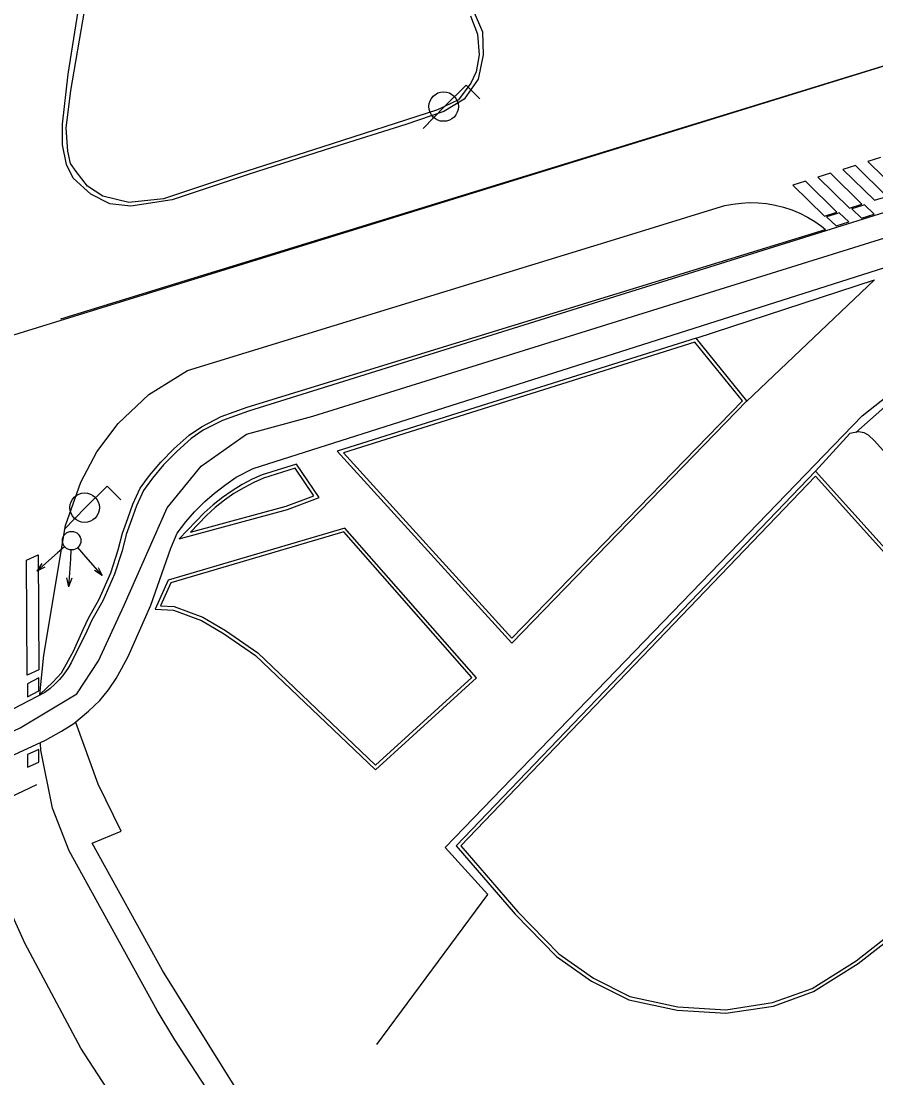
# Model space of a CAD drawing. Extents: x 282771 to 285132, y 4823109 to 4825496.
# Drawn here: x 283666.21 to 283703.13, y 4824157.13 to 4824202.77 of the extents above; entities that cross this region are included whole.
import ezdxf

# ---------------------------------------------------------------- set-up
doc = ezdxf.new("R2010")
doc.units = 0
for name, color, linetype in [('ACERA-BORDILLO', 7, 'Continuous'), ('ACERA-INTERIOR', 7, 'Continuous'), ('APARCAMIENTO', 7, 'Continuous'), ('BORDILLO', 7, 'Continuous'), ('CALLE-EJE', 7, 'Continuous'), ('CARRIL-BICI-AREA', 7, 'Continuous'), ('CARRIL-BICI-EJE', 7, 'Continuous'), ('FAROLA', 7, 'Continuous'), ('PASO-PEATONES', 7, 'Continuous'), ('SEMAFORO', 7, 'Continuous'), ('SENAL-VIARIA', 7, 'Continuous'), ('VALLA', 7, 'Continuous'), ('ZONA-VERDE', 7, 'Continuous')]:
    doc.layers.add(name, color=color, linetype=linetype)

msp = doc.modelspace()

# ---------------------------------------------------------------- linework, layer by layer
at = {"layer": 'ACERA-BORDILLO'}
msp.add_lwpolyline([(283667.02, 4824173.688), (283667.187, 4824175.394), (283668.132, 4824180.995), (283668.793, 4824182.863), (283669.478, 4824184.163), (283670.399, 4824185.393), (283671.722, 4824186.646), (283673.392, 4824187.683), (283692.212, 4824193.452), (283696.277, 4824194.712), (283696.612, 4824194.803), (283696.958, 4824194.872), (283697.315, 4824194.917), (283697.678, 4824194.936), (283698.046, 4824194.928), (283698.415, 4824194.893), (283698.783, 4824194.83), (283699.145, 4824194.74), (283699.501, 4824194.622), (283699.845, 4824194.479), (283700.176, 4824194.312), (283700.491, 4824194.122), (283700.788, 4824193.912), (283700.951, 4824193.779)], dxfattribs=at)
at = {"layer": 'ACERA-INTERIOR'}
for points in [[(283667.02, 4824173.688), (283667.577, 4824174.226), (283667.963, 4824174.63), (283668.481, 4824175.562), (283668.897, 4824176.494), (283669.123, 4824176.984), (283669.585, 4824177.804), (283670.082, 4824178.939), (283670.403, 4824179.937), (283670.595, 4824180.659), (283670.825, 4824181.289), (283671.044, 4824181.907), (283671.359, 4824182.602), (283671.753, 4824183.152), (283672.245, 4824183.722), (283672.826, 4824184.319), (283673.465, 4824184.887), (283674.004, 4824185.256), (283674.852, 4824185.691), (283675.976, 4824186.095), (283700.951, 4824193.779)], [(283700.532, 4824183.337), (283712.044, 4824170.555)], [(283712.572, 4824126.073), (283702.962, 4824131.577), (283696.517, 4824135.57), (283691.229, 4824139.515), (283685.468, 4824144.381), (283681.464, 4824148.874), (283676.174, 4824155.583), (283672.325, 4824161.773), (283669.281, 4824167.264), (283670.532, 4824167.784), (283669.54, 4824169.816), (283668.577, 4824172.482)]]:
    msp.add_lwpolyline(points, dxfattribs=at)
at = {"layer": 'APARCAMIENTO'}
msp.add_lwpolyline([(283714.095, 4824172.329), (283717.7, 4824175.364), (283705.903, 4824188.236), (283702.267, 4824185.011)], dxfattribs=at)
at = {"layer": 'BORDILLO'}
for points in [[(283685.738, 4824203.244), (283686.137, 4824202.307), (283686.171, 4824201.322), (283685.948, 4824200.273), (283685.345, 4824199.403), (283684.475, 4824198.867), (283682.825, 4824198.309), (283679.613, 4824197.305), (283676.066, 4824196.167), (283672.743, 4824195.051), (283670.958, 4824194.785), (283670.046, 4824194.882), (283669.218, 4824195.296), (283668.46, 4824195.988), (283668.177, 4824196.576), (283668.002, 4824197.427), (283668.002, 4824198.322), (283668.238, 4824200.487), (283668.675, 4824203.2)], [(283695.371, 4824189.076), (283703.076, 4824191.599), (283697.542, 4824186.342)], [(283679.866, 4824184.196), (283687.402, 4824175.902), (283697.565, 4824186.366), (283695.371, 4824189.076), (283679.866, 4824184.196)], [(283690.853, 4824161.304), (283692.459, 4824160.5), (283694.556, 4824160.054), (283696.653, 4824159.92), (283698.705, 4824160.233), (283700.445, 4824160.857), (283702.363, 4824162.063), (283705.039, 4824164.16), (283712.044, 4824170.555), (283714.095, 4824172.329), (283703.077, 4824184.648), (283702.812, 4824184.892), (283702.622, 4824184.987), (283702.385, 4824185.034), (283702.006, 4824184.96), (283700.532, 4824183.337), (283685.009, 4824167.151), (283687.552, 4824164.205), (283689.337, 4824162.375), (283690.853, 4824161.304)], [(283673.033, 4824180.418), (283677.712, 4824181.683), (283679.082, 4824182.203), (283678.111, 4824183.644), (283676.631, 4824183.178), (283676.195, 4824182.983), (283675.754, 4824182.752), (283675.322, 4824182.49), (283674.904, 4824182.2), (283674.501, 4824181.88), (283674.118, 4824181.533), (283673.033, 4824180.418)], [(283672.002, 4824177.374), (283672.794, 4824177.334), (283673.998, 4824176.888), (283674.958, 4824176.33), (283676.34, 4824175.37), (283681.515, 4824170.438), (283685.885, 4824174.407), (283680.197, 4824180.879), (283672.567, 4824178.632), (283672.002, 4824177.374)], [(283940.359, 4824002.526), (283931.229, 4824008.192), (283891.08, 4824028.675), (283863.664, 4824042.827), (283802.846, 4824074.669), (283752.038, 4824102.638), (283710.961, 4824125.696), (283705.201, 4824128.908), (283700.243, 4824131.837), (283695.521, 4824135.003), (283691.791, 4824137.412), (283687.494, 4824140.908), (283684.803, 4824143.317), (283681.639, 4824146.766), (283677.344, 4824152.183), (283675.369, 4824154.911), (283672.848, 4824158.779), (283672.092, 4824160.033), (283668.293, 4824166.933), (283667.565, 4824168.775), (283667.069, 4824171.281), (283667.055, 4824171.565)]]:
    msp.add_lwpolyline(points, dxfattribs=at)
at = {"layer": 'CALLE-EJE'}
msp.add_lwpolyline([(284041.389, 4824318.861), (283906.52, 4824267.932), (283885.516, 4824260.075), (283848.361, 4824246.862), (283795.247, 4824229.369), (283788.98, 4824227.47), (283717.226, 4824205.325), (283709.015, 4824202.547), (283660.368, 4824187.509)], dxfattribs=at)
at = {"layer": 'CARRIL-BICI-AREA'}
for points in [[(283716.094, 4824198.438), (283676.027, 4824185.93), (283674.91, 4824185.53), (283674.083, 4824185.103), (283673.563, 4824184.745), (283672.94, 4824184.191), (283672.369, 4824183.602), (283671.883, 4824183.039), (283671.499, 4824182.502), (283671.201, 4824181.837), (283670.987, 4824181.232), (283670.757, 4824180.601), (283670.57, 4824179.893), (283670.245, 4824178.886), (283669.742, 4824177.735), (283669.273, 4824176.899), (283669.054, 4824176.422), (283668.37, 4824175.06), (283668.225, 4824174.806), (283668.06, 4824174.564), (283667.875, 4824174.338), (283667.674, 4824174.129), (283667.459, 4824173.939), (283667.232, 4824173.77), (283659.587, 4824169.798)], [(283650.982, 4824155.414), (283654.973, 4824162.189), (283660.527, 4824168.608), (283667.269, 4824171.711), (283667.954, 4824172.112), (283668.493, 4824172.432), (283669.124, 4824172.965), (283669.609, 4824173.426), (283669.992, 4824173.896), (283670.321, 4824174.373), (283670.548, 4824174.803), (283670.837, 4824175.327), (283671.819, 4824177.55), (283672.676, 4824180.003), (283672.955, 4824180.652), (283673.334, 4824181.148), (283673.704, 4824181.581), (283674.146, 4824182.023), (283674.561, 4824182.384), (283675.048, 4824182.754), (283675.499, 4824183.07), (283676.234, 4824183.448), (283717.493, 4824196.577)]]:
    msp.add_lwpolyline(points, dxfattribs=at)
at = {"layer": 'CARRIL-BICI-EJE'}
msp.add_lwpolyline([(283635.44, 4824139.684), (283647.141, 4824152.165), (283650.845, 4824156.709), (283654.147, 4824162.665), (283659.774, 4824169.232), (283666.175, 4824172.25), (283668.621, 4824173.719), (283669.559, 4824175.146), (283670.659, 4824177.553), (283672.527, 4824181.758), (283673.995, 4824183.553), (283675.952, 4824184.94), (283678.806, 4824185.715), (283708.65, 4824195.015)], dxfattribs=at)
at = {"layer": 'FAROLA'}
for p, q in [((283685.442, 4824200.012), (283684.502, 4824199.082)), ((283686.032, 4824199.422), (283685.442, 4824200.012)), ((283684.502, 4824199.082), (283683.572, 4824198.142)), ((283669.936, 4824182.69), (283668.996, 4824181.76)), ((283670.526, 4824182.1), (283669.936, 4824182.69)), ((283668.996, 4824181.76), (283668.066, 4824180.82))]:
    msp.add_line(p, q, dxfattribs=at)
for centre in [(283684.462, 4824199.082), (283668.956, 4824181.76)]:
    msp.add_circle(centre, 0.637, dxfattribs=at)
at = {"layer": 'PASO-PEATONES'}
for p, q in [((283703.332, 4824196.88), (283702.792, 4824196.71)), ((283702.792, 4824196.71), (283704.15, 4824195.374)), ((283702.252, 4824196.54), (283701.712, 4824196.37)), ((283701.712, 4824196.37), (283703.07, 4824195.034)), ((283703.61, 4824195.204), (283702.252, 4824196.54)), ((283700.092, 4824195.859), (283699.552, 4824195.689)), ((283701.45, 4824194.523), (283700.092, 4824195.859)), ((283701.172, 4824196.2), (283700.632, 4824196.03)), ((283700.632, 4824196.03), (283701.99, 4824194.693)), ((283702.53, 4824194.864), (283701.172, 4824196.2)), ((283699.552, 4824195.689), (283700.91, 4824194.353)), ((283703.07, 4824195.034), (283703.61, 4824195.204)), ((283700.91, 4824194.353), (283701.45, 4824194.523)), ((283701.967, 4824194.097), (283701.551, 4824194.49)), ((283701.99, 4824194.693), (283702.53, 4824194.864)), ((283702.097, 4824194.662), (283702.513, 4824194.269)), ((283702.513, 4824194.269), (283703.059, 4824194.441)), ((283703.059, 4824194.441), (283702.643, 4824194.834)), ((283701.005, 4824194.318), (283701.421, 4824193.925)), ((283701.421, 4824193.925), (283701.967, 4824194.097)), ((283666.981, 4824173.845), (283666.981, 4824174.405)), ((283666.481, 4824174.149), (283666.481, 4824173.59)), ((283666.481, 4824173.59), (283666.981, 4824173.845)), ((283666.981, 4824171.314), (283666.481, 4824171.093)), ((283666.981, 4824171.281), (283666.981, 4824171.314)), ((283666.981, 4824170.767), (283666.981, 4824171.281)), ((283666.481, 4824171.093), (283666.481, 4824170.547)), ((283666.481, 4824170.547), (283666.981, 4824170.767))]:
    msp.add_line(p, q, dxfattribs=at)
for points in [[(283701.551, 4824194.49), (283701.469, 4824194.464), (283701.005, 4824194.318)], [(283702.643, 4824194.834), (283702.549, 4824194.804), (283702.097, 4824194.662)], [(283666.981, 4824174.405), (283666.482, 4824174.15), (283666.481, 4824174.149)]]:
    msp.add_lwpolyline(points, dxfattribs=at)
msp.add_lwpolyline([(283666.48, 4824174.517), (283666.445, 4824179.488), (283666.944, 4824179.722), (283666.978, 4824174.751)], close=True, dxfattribs=at)
at = {"layer": 'SEMAFORO'}
for p, q in [((283668.092, 4824180.069), (283667.791, 4824179.806)), ((283668.366, 4824179.937), (283668.34, 4824179.542)), ((283668.919, 4824179.731), (283668.656, 4824180.032)), ((283667.791, 4824179.806), (283666.888, 4824179.015)), ((283668.34, 4824179.542), (283668.26, 4824178.343)), ((283669.71, 4824178.828), (283668.919, 4824179.731)), ((283667.108, 4824179.341), (283666.888, 4824179.015)), ((283667.239, 4824179.19), (283666.888, 4824179.015)), ((283669.71, 4824178.828), (283669.384, 4824179.048)), ((283669.535, 4824179.18), (283669.71, 4824178.828)), ((283668.173, 4824178.731), (283668.26, 4824178.343)), ((283668.399, 4824178.716), (283668.26, 4824178.343))]:
    msp.add_line(p, q, dxfattribs=at)
msp.add_circle((283668.393, 4824180.333), 0.4, dxfattribs=at)
at = {"layer": 'SENAL-VIARIA'}
for points in [[(283709.015, 4824202.547), (283667.919, 4824189.893)], [(283661.171, 4824167.089), (283666.889, 4824169.799)], [(283958.303, 4823980.565), (283953.972, 4823985.973), (283949.74, 4823990.357), (283946.108, 4823993.751), (283942.486, 4823996.543), (283938.85, 4823999.318), (283935.083, 4824001.867), (283928.61, 4824005.605), (283894.287, 4824023.717), (283863.861, 4824039.382), (283831.818, 4824055.211), (283804.01, 4824069.386), (283773.126, 4824086.097), (283738.247, 4824105.951), (283704.894, 4824125.395), (283690.327, 4824134.599), (283684.958, 4824138.799), (283680.38, 4824143.071), (283676.01, 4824148.199), (283671.923, 4824153.607), (283668.798, 4824158.415), (283666.375, 4824162.943), (283664.04, 4824168.105)]]:
    msp.add_lwpolyline(points, dxfattribs=at)
at = {"layer": 'VALLA'}
for points in [[(283702.536, 4824185.729), (283710.476, 4824191.991)], [(283681.583, 4824158.572), (283686.373, 4824165.048), (283684.526, 4824167.084), (283702.536, 4824185.729)]]:
    msp.add_lwpolyline(points, dxfattribs=at)
at = {"layer": 'ZONA-VERDE'}
for p, q in [((283668.36, 4824199.776), (283668.951, 4824203.21)), ((283685.63, 4824202.998), (283685.922, 4824202.215)), ((283685.922, 4824202.215), (283685.999, 4824201.324)), ((283685.999, 4824201.324), (283685.861, 4824200.587)), ((283685.861, 4824200.587), (283685.633, 4824200.1)), ((283685.633, 4824200.1), (283685.108, 4824199.38)), ((283668.161, 4824198.149), (283668.36, 4824199.776)), ((283685.108, 4824199.38), (283684.195, 4824198.943)), ((283684.195, 4824198.943), (283679.205, 4824197.336)), ((283668.231, 4824197.161), (283668.161, 4824198.149)), ((283668.347, 4824196.625), (283668.231, 4824197.161)), ((283679.205, 4824197.336), (283675.649, 4824196.195)), ((283668.591, 4824196.278), (283668.347, 4824196.625)), ((283669.074, 4824195.649), (283668.591, 4824196.278)), ((283675.649, 4824196.195), (283672.368, 4824195.093)), ((283669.749, 4824195.212), (283669.074, 4824195.649)), ((283670.86, 4824194.935), (283669.749, 4824195.212)), ((283672.368, 4824195.093), (283670.86, 4824194.935)), ((283695.319, 4824188.902), (283680.135, 4824184.123)), ((283697.365, 4824186.375), (283695.319, 4824188.902)), ((283673.522, 4824180.705), (283677.666, 4824181.825)), ((283672.676, 4824178.508), (283672.229, 4824177.512)), ((283672.229, 4824177.512), (283672.824, 4824177.483))]:
    msp.add_line(p, q, dxfattribs=at)
for points in [[(283680.135, 4824184.123), (283687.405, 4824176.121), (283697.365, 4824186.375)], [(283678.049, 4824183.467), (283676.685, 4824183.038), (283676.261, 4824182.848), (283675.827, 4824182.621), (283675.404, 4824182.365), (283674.993, 4824182.079), (283674.598, 4824181.766), (283674.222, 4824181.425), (283673.522, 4824180.705)], [(283677.666, 4824181.825), (283678.852, 4824182.276), (283678.049, 4824183.467)], [(283692.509, 4824160.643), (283694.576, 4824160.203), (283696.646, 4824160.071), (283698.668, 4824160.379), (283700.379, 4824160.993), (283702.276, 4824162.185), (283704.943, 4824164.275), (283711.833, 4824170.565), (283700.528, 4824183.116), (283685.212, 4824167.146), (283687.663, 4824164.306), (283689.434, 4824162.49), (283690.931, 4824161.433), (283692.509, 4824160.643)], [(283681.518, 4824170.643), (283685.675, 4824174.419), (283680.148, 4824180.708), (283672.676, 4824178.508)], [(283672.824, 4824177.483), (283674.063, 4824177.024), (283675.038, 4824176.456), (283676.436, 4824175.487), (283681.518, 4824170.643)]]:
    msp.add_lwpolyline(points, dxfattribs=at)

doc.saveas('drawing.dxf')
